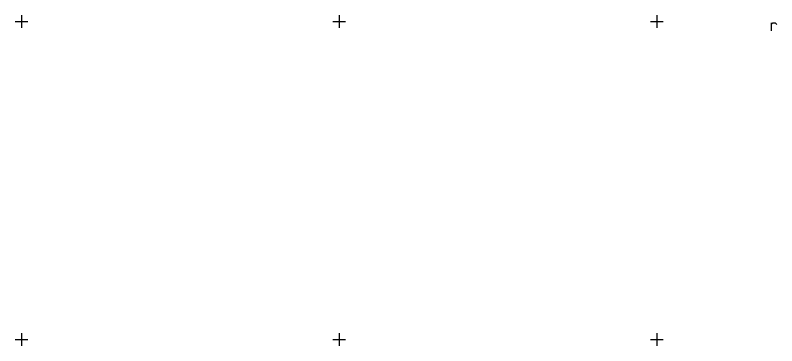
# Model space of a CAD drawing. Extents: x -703403 to -701924, y -1022520 to -1021856.
# Drawn here: x -702500.5 to -702440.5, y -1022400.5 to -1022374.5 of the extents above; entities that cross this region are included whole.
import ezdxf

# ---------------------------------------------------------------- set-up
doc = ezdxf.new("R2010")
doc.units = 0
doc.layers.add('Z_hektometricka_sit', color=7, linetype='Continuous')
doc.layers.add('Z_znaky_kultur', color=7, linetype='Continuous')

# ---------------------------------------------------------------- blocks, each defined once
blk = doc.blocks.new('Z301')
for p, q in [((-0.13, 0.38), (-0.13, -0.25)), ((-0.13, 0.25), (0, 0.38)), ((0, 0.38), (0.17, 0.38)), ((0.17, 0.38), (0.3, 0.25))]:
    blk.add_line(p, q)

msp = doc.modelspace()

# ---------------------------------------------------------------- linework, layer by layer
at = {"layer": 'Z_hektometricka_sit'}
for p, q in [((-702500, -1022374.5), (-702500, -1022375.5)), ((-702475, -1022374.5), (-702475, -1022375.5)), ((-702450, -1022374.5), (-702450, -1022375.5)), ((-702500.5, -1022375), (-702499.5, -1022375)), ((-702475.5, -1022375), (-702474.5, -1022375)), ((-702450.5, -1022375), (-702449.5, -1022375)), ((-702500, -1022399.5), (-702500, -1022400.5)), ((-702475, -1022399.5), (-702475, -1022400.5)), ((-702450, -1022399.5), (-702450, -1022400.5)), ((-702500.5, -1022400), (-702499.5, -1022400)), ((-702475.5, -1022400), (-702474.5, -1022400)), ((-702450.5, -1022400), (-702449.5, -1022400))]:
    msp.add_line(p, q, dxfattribs=at)

# ---------------------------------------------------------------- block references
at = {"layer": 'Z_znaky_kultur'}
msp.add_blockref('Z301', (-702440.85, -1022375.48), dxfattribs=at)

doc.saveas('drawing.dxf')
